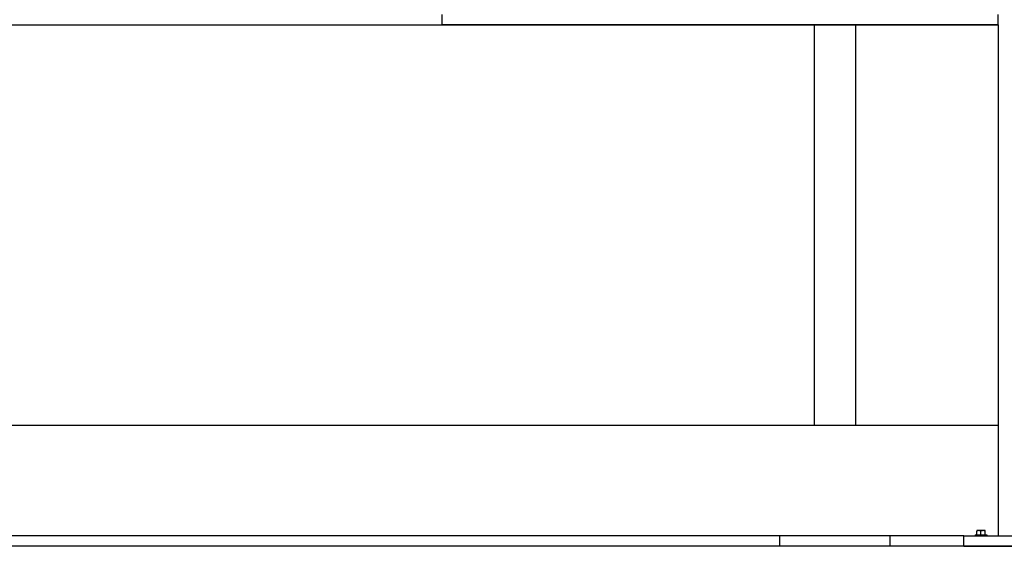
# Model space of a CAD drawing. Header units: inches. Extents: x 24 to 1128, y -69 to 748.
# Tile 463 of 656: x 565 to 601, y 339 to 358. Entities that reach past the tile are written whole.
import ezdxf

# ---------------------------------------------------------------- set-up
doc = ezdxf.new("R2010")
doc.units = ezdxf.units.IN
doc.header["$LTSCALE"] = 32
doc.header["$MEASUREMENT"] = 0
doc.layers.add('Visible (ANSI)', color=7, linetype='Continuous', lineweight=30)

msp = doc.modelspace()

# ---------------------------------------------------------------- linework, layer by layer
at = {"layer": 'Visible (ANSI)'}
for p, q in [((580.65913, 358.10867), (580.65913, 358.48367)), ((600.78763, 358.10867), (600.78763, 358.48367)), ((559.03063, 358.10867), (600.78763, 358.10867)), ((600.78763, 358.10867), (580.65913, 358.10867)), ((594.12438, 358.10867), (594.12438, 343.60867)), ((595.62438, 358.10867), (595.62438, 343.60867)), ((600.78763, 358.10867), (600.78763, 339.60867)), ((600.78763, 343.60867), (559.03063, 343.60867)), ((600.08463, 339.80267), (600.00663, 339.80267)), ((600.00663, 339.80267), (600.00663, 339.78345)), ((600.00663, 339.64767), (600.00663, 339.78345)), ((600.24063, 339.80267), (600.08463, 339.80267)), ((600.16263, 339.64767), (600.16263, 339.78345)), ((600.31863, 339.80267), (600.24063, 339.80267)), ((600.31863, 339.78345), (600.31863, 339.80267)), ((600.31863, 339.64767), (600.31863, 339.78345)), ((599.53763, 339.60867), (560.28063, 339.60867)), ((592.87438, 339.23367), (592.87438, 339.60867)), ((596.87438, 339.23367), (596.87438, 339.60867)), ((599.53763, 339.60867), (603.53763, 339.60867)), ((599.53763, 339.23367), (599.53763, 339.60867)), ((599.94663, 339.64767), (600.37863, 339.64767)), ((599.94663, 339.64767), (599.94663, 339.60867)), ((600.37863, 339.64767), (600.37863, 339.60867)), ((741.28063, 339.23367), (480.28063, 339.23367)), ((599.53763, 339.23367), (603.53763, 339.23367))]:
    msp.add_line(p, q, dxfattribs=at)
for centre, start_param, end_param in [((600.08463, 339.58205), 0, 0.42053434), ((600.08463, 339.58205), 5.86265097, 6.28318531), ((600.24063, 339.58205), 0, 0.42053434), ((600.24063, 339.58205), 5.86265097, 6.28318531)]:
    msp.add_ellipse(centre, major_axis=(0, 0.22062), ratio=0.8660254, start_param=start_param, end_param=end_param, dxfattribs=at)

doc.saveas('drawing.dxf')
